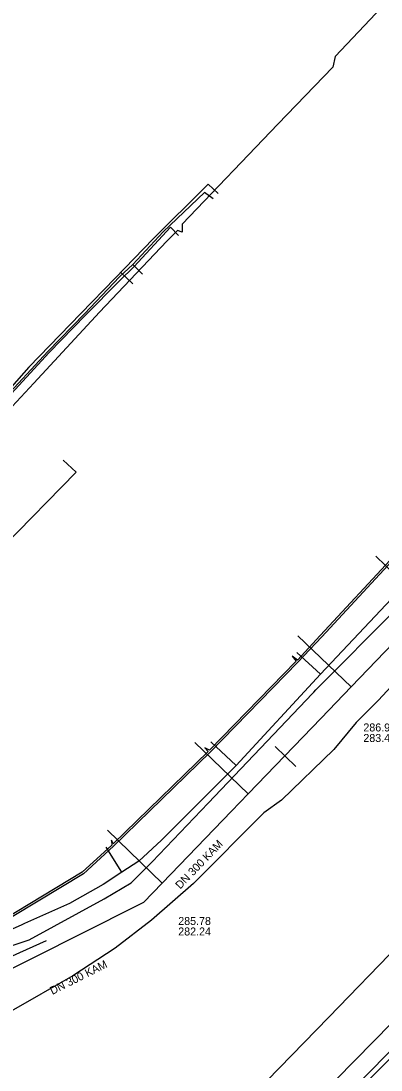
# Model space of a CAD drawing. Extents: x -598233 to -596890, y -1157848 to -1156431.
# Drawn here: x -597993.4 to -597957.3, y -1156680 to -1156575.1 of the extents above; entities that cross this region are included whole.
import ezdxf

# ---------------------------------------------------------------- set-up
doc = ezdxf.new("R2010")
doc.units = 0
for name, color, linetype in [('Vrstva 1', 7, 'Continuous'), ('Vrstva 13', 7, 'Continuous'), ('Vrstva 16', 7, 'Continuous'), ('Vrstva 19', 7, 'Continuous'), ('Vrstva 42', 7, 'Continuous'), ('Vrstva 5', 7, 'Continuous'), ('Vrstva 55', 7, 'Continuous'), ('Vrstva 8', 7, 'Continuous')]:
    doc.layers.add(name, color=color, linetype=linetype)

msp = doc.modelspace()

# ---------------------------------------------------------------- linework, layer by layer
at = {"layer": 'Vrstva 1'}
for p, q in [((-597974.61, -1156591.46), (-597973.62, -1156592.39)), ((-597987.83, -1156620.25), (-597989.13, -1156619.03))]:
    msp.add_line(p, q, dxfattribs=at)
for points in [[(-597974.61, -1156591.46), (-597974.85, -1156591.7), (-597980.14, -1156596.93), (-597983.92, -1156600.85), (-597987.37, -1156604.38), (-597992.58, -1156609.74), (-597995.57, -1156613.09), (-598002.28, -1156619.95)], [(-597983.36, -1156600.28), (-597982.15, -1156601.42)], [(-597987.83, -1156620.25), (-597995.13, -1156627.69), (-598002.16, -1156635.18)], [(-597965.87, -1156649.64), (-597967.93, -1156647.64)], [(-597990.82, -1156667.06), (-597993.51, -1156668.28), (-598004.26, -1156673.17)]]:
    msp.add_lwpolyline(points, dxfattribs=at)
at = {"layer": 'Vrstva 13'}
for points in [[(-597974.12, -1156592.92), (-597974.98, -1156592.29), (-597979.11, -1156596.21), (-597982.16, -1156599.49), (-597983.5, -1156600.73), (-597986.99, -1156604.42), (-597990.67, -1156608.17), (-597995.31, -1156613.17), (-597999.02, -1156617.01), (-598001.98, -1156619.92), (-598002.28, -1156620.24)], [(-597982.16, -1156599.49), (-597981.21, -1156600.44)], [(-598029.39, -1156677.53), (-598028.83, -1156677.4), (-598001.62, -1156669.99), (-597992.54, -1156666.99), (-597985.03, -1156662.88), (-597982.33, -1156661.27), (-597980.22, -1156659.18), (-597974.62, -1156653.31), (-597968.09, -1156646.47), (-597964.18, -1156642.36), (-597964.06, -1156642.23), (-597963.84, -1156642), (-597955.75, -1156633.86), (-597945.42, -1156622.84), (-597943.33, -1156620.6)], [(-597987.06, -1156710.67), (-597987.06, -1156710.67), (-597982.2, -1156705.25), (-597970.85, -1156693.59), (-597959.15, -1156681.55), (-597947.63, -1156670), (-597937.76, -1156660.03), (-597924.92, -1156646.91), (-597923.12, -1156645.04), (-597922.3, -1156644.64), (-597922.2, -1156644.52)]]:
    msp.add_lwpolyline(points, dxfattribs=at)
at = {"layer": 'Vrstva 16'}
for points in [[(-597978.4, -1156595.76), (-597982.03, -1156599.69), (-597983.51, -1156601.1), (-597986.89, -1156604.55), (-597990.52, -1156608.29), (-597995.06, -1156613.19), (-597998.82, -1156617.13), (-598001.65, -1156620.08)], [(-597978.4, -1156595.76), (-597977.58, -1156596.58)]]:
    msp.add_lwpolyline(points, dxfattribs=at)
at = {"layer": 'Vrstva 19'}
for points in [[(-597981.57, -1156659.11), (-597979.29, -1156657.02), (-597971.83, -1156649.55), (-597963.38, -1156640.44), (-597953.55, -1156629.98), (-597947.43, -1156623.58), (-597946.76, -1156622.79), (-597944.64, -1156620.26), (-597938.41, -1156625.74)], [(-597963.38, -1156640.44), (-597965.75, -1156638.25)], [(-597920.33, -1156641.36), (-597929.31, -1156650.51), (-597935.38, -1156656.7), (-597939.8, -1156661.2), (-597946.98, -1156668.5), (-597958.58, -1156680.29), (-597970.09, -1156691.99), (-597981.72, -1156703.81), (-597985.99, -1156708.15), (-598002.6, -1156724.67), (-598006.16, -1156728.82), (-598007.56, -1156730.12), (-598007.74, -1156730.29)], [(-597971.83, -1156649.55), (-597974.36, -1156647.2)], [(-597981.57, -1156659.11), (-597983.25, -1156660.22), (-597985.12, -1156661.45), (-597988.48, -1156663.35), (-597993.01, -1156665.34), (-597993.34, -1156665.5), (-597995.63, -1156666.51), (-598000.42, -1156668.78), (-598001.41, -1156669.25), (-598006.9, -1156671.17), (-598012.48, -1156672.54), (-598016.58, -1156673.17), (-598018.65, -1156673.27), (-598021.04, -1156670.64), (-598022.15, -1156669.28), (-598023.77, -1156666.65), (-598024.54, -1156664.48), (-598025.55, -1156659.78), (-598026.49, -1156653.88), (-598027.31, -1156649.12), (-598027.51, -1156647.99)], [(-597983.25, -1156660.22), (-597984.84, -1156657.73)]]:
    msp.add_lwpolyline(points, dxfattribs=at)
at = {"layer": 'Vrstva 42'}
for points in [[(-597955.52, -1156571.89), (-597961.91, -1156578.68), (-597962.15, -1156579.75), (-597967.67, -1156585.44), (-597977.21, -1156595.46), (-597977.21, -1156596.24), (-597977.69, -1156596.07), (-597978.77, -1156597.15), (-597985.49, -1156604.25), (-597992.06, -1156611.33), (-597997.31, -1156616.93)], [(-597955.82, -1156628.68), (-597963.27, -1156636.69), (-597965.64, -1156639.24), (-597974.41, -1156648.22), (-597984.08, -1156657.61), (-597987.1, -1156660.37), (-597996.35, -1156665.95), (-598000.49, -1156667.87), (-598001.7, -1156668.32), (-598002.55, -1156668.64), (-598008.65, -1156670.69), (-598016.45, -1156672.64), (-598017.95, -1156672.34), (-598017.98, -1156670.78), (-598017.62, -1156669.36), (-598017.53, -1156669.01), (-598017.52, -1156668.94)], [(-597956, -1156628.58), (-597963.41, -1156636.55), (-597965.7, -1156639.02), (-597966.21, -1156638.63), (-597965.82, -1156639.14), (-597974.5, -1156648.03), (-597974.95, -1156647.77), (-597974.62, -1156648.14), (-597984.13, -1156657.38), (-597984.28, -1156657.01), (-597984.26, -1156657.51), (-597987.22, -1156660.21), (-597996.45, -1156665.77), (-598000.57, -1156667.69), (-598001.62, -1156668.08), (-598001.89, -1156667.59), (-598001.78, -1156668.14), (-598002.61, -1156668.46), (-598008.71, -1156670.49), (-598016.45, -1156672.44), (-598017.75, -1156672.18), (-598017.78, -1156670.8), (-598017.36, -1156669.12), (-598017.32, -1156668.99)]]:
    msp.add_lwpolyline(points, dxfattribs=at)
at = {"layer": 'Vrstva 5'}
for p, q in [((-597957.86, -1156628.62), (-597952.6, -1156633.71)), ((-597965.67, -1156636.6), (-597960.32, -1156641.68)), ((-597975.97, -1156647.26), (-597970.64, -1156652.39)), ((-597984.7, -1156656.03), (-597979.23, -1156661.3))]:
    msp.add_line(p, q, dxfattribs=at)
for points in [[(-597940.89, -1156621.61), (-597942.58, -1156623.35), (-597944.5, -1156625.33), (-597952.6, -1156633.71), (-597953.57, -1156634.71), (-597960.32, -1156641.68)], [(-597960.32, -1156641.68), (-597963.33, -1156644.81), (-597970.64, -1156652.39), (-597972.3, -1156654.11), (-597979.23, -1156661.3), (-597981.11, -1156663.26)], [(-597981.11, -1156663.26), (-597981.89, -1156663.65), (-597997.38, -1156671.42), (-597997.7, -1156671.58), (-598004.93, -1156675.2)], [(-597954.39, -1156673.37), (-597961.82, -1156680.94), (-597962.37, -1156681.5), (-597973.37, -1156692.71), (-597974.25, -1156693.61), (-597983.09, -1156702.61)]]:
    msp.add_lwpolyline(points, dxfattribs=at)
at = {"layer": 'Vrstva 55'}
for points in [[(-597948.47, -1156633.23), (-597957.61, -1156643.04), (-597959.83, -1156645.24), (-597962.04, -1156647.94), (-597967.28, -1156653.01), (-597969.05, -1156654.27), (-597976.09, -1156661.36), (-597980.3, -1156665.02), (-597983.94, -1156667.82), (-597988.15, -1156670.57), (-597994.33, -1156674.1), (-598000.29, -1156676.28), (-598004.28, -1156677.81), (-598008.22, -1156678.87), (-598012.95, -1156679.92), (-598018.36, -1156680.82)], [(-597999.71, -1156713.23), (-597999.69, -1156713), (-597988.31, -1156701.15), (-597977.52, -1156690.16), (-597968.74, -1156681.08), (-597962.54, -1156674.69), (-597948.49, -1156660.19)]]:
    msp.add_lwpolyline(points, dxfattribs=at)

# ---------------------------------------------------------------- texts
at = {"layer": 'Vrstva 8'}
for s, p in [('286.95', (-597959.1, -1156646.15)), ('283.45', (-597959.1, -1156647.2)), ('285.78', (-597977.62, -1156665.49)), ('282.24', (-597977.62, -1156666.54))]:
    msp.add_text(s, height=0.8, dxfattribs=at).set_placement(p)
for rotation, p in [(46.0682, (-597977.42, -1156661.96)), (26.6227, (-597990.21, -1156672.48))]:
    msp.add_text('DN 300 KAM', height=0.8, rotation=rotation, dxfattribs=at).set_placement(p)

doc.saveas('drawing.dxf')
